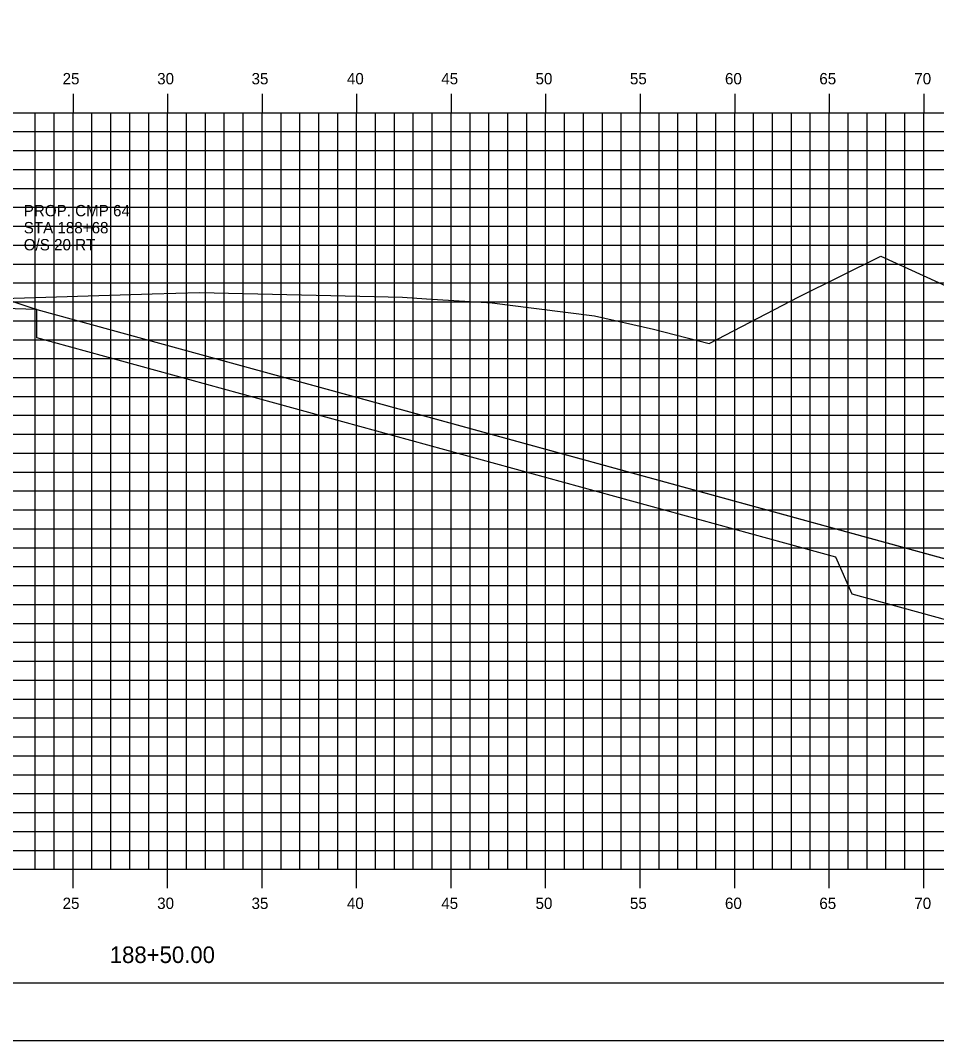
# Model space of a CAD drawing. Extents: x 850598 to 870284, y 366541 to 366651.
# Drawn here: x 861317.4 to 861365.9, y 366541.2 to 366595.1 of the extents above; entities that cross this region are included whole.
import ezdxf

# ---------------------------------------------------------------- set-up
doc = ezdxf.new("R2010")
doc.units = 0
for name, color, linetype in [('BORDER', 7, 'Continuous'), ('D_Drainage_RipRap', 7, 'Continuous'), ('D_Roadway_Centerline', 7, 'Continuous'), ('D_Roadway_SlopeLines', 7, 'Continuous'), ('D_Roadway_SubGrade', 7, 'Continuous'), ('H_V ANNOTATION', 7, 'Continuous'), ('MAJOR', 7, 'Continuous'), ('MINOR', 7, 'Continuous'), ('PLOT BOUNDARY', 7, 'Continuous'), ('S_Roadway_Centerline', 7, 'Continuous'), ('S_Utilities_Pole_Joint', 7, 'Continuous')]:
    doc.layers.add(name, color=color, linetype=linetype)

msp = doc.modelspace()

# ---------------------------------------------------------------- linework, layer by layer
at = {"layer": 'BORDER'}
msp.add_line((861250.211, 366544.225), (861410.211, 366544.225), dxfattribs=at)
at = {"layer": 'D_Drainage_RipRap'}
msp.add_lwpolyline([(861360.558, 366568.225), (861372.565, 366564.931), (861382.427, 366562.225), (861379.427, 366559.225), (861376.427, 366559.225), (861373.427, 366561.481), (861361.42, 366564.775), (861360.558, 366566.725), (861318.29, 366578.322), (861318.29, 366579.822)], close=True, dxfattribs=at)
at = {"layer": 'D_Roadway_Centerline'}
msp.add_lwpolyline([(861269.426, 366578.194), (861269.623, 366578.19), (861269.819, 366578.159), (861270.015, 366578.102), (861270.211, 366578.017), (861274.013, 366579.284), (861280.211, 366581.35), (861284.211, 366581.59), (861295.211, 366581.92), (861306.211, 366582.184), (861310.211, 366581.96), (861312.211, 366581.848), (861318.29, 366579.822), (861360.558, 366568.225), (861372.565, 366564.931), (861382.427, 366562.225), (861386.427, 366562.225)], dxfattribs=at)
at = {"layer": 'D_Roadway_SlopeLines'}
msp.add_lwpolyline([(861318.29, 366579.822), (861382.427, 366562.225), (861382.427, 366562.225)], dxfattribs=at)
at = {"layer": 'D_Roadway_SubGrade'}
msp.add_lwpolyline([(861306.211, 366581.684), (861307.211, 366581.628), (861307.211, 366581.878), (861312.211, 366581.598), (861312.211, 366581.848), (861318.29, 366579.822), (861306.211, 366580.184)], close=True, dxfattribs=at)
at = {"layer": 'MAJOR'}
for p, q in [((861320.211, 366591.227), (861320.211, 366590.225)), ((861320.211, 366591.227), (861320.211, 366590.225)), ((861325.211, 366591.227), (861325.211, 366590.225)), ((861325.211, 366591.227), (861325.211, 366590.225)), ((861330.211, 366591.227), (861330.211, 366590.225)), ((861330.211, 366591.227), (861330.211, 366590.225)), ((861335.211, 366591.227), (861335.211, 366590.225)), ((861335.211, 366591.227), (861335.211, 366590.225)), ((861340.211, 366591.227), (861340.211, 366590.225)), ((861340.211, 366591.227), (861340.211, 366590.225)), ((861345.211, 366591.227), (861345.211, 366590.225)), ((861345.211, 366591.227), (861345.211, 366590.225)), ((861350.211, 366591.227), (861350.211, 366590.225)), ((861350.211, 366591.227), (861350.211, 366590.225)), ((861355.211, 366591.227), (861355.211, 366590.225)), ((861355.211, 366591.227), (861355.211, 366590.225)), ((861360.211, 366591.227), (861360.211, 366590.225)), ((861360.211, 366591.227), (861360.211, 366590.225)), ((861365.211, 366591.227), (861365.211, 366590.225)), ((861365.211, 366591.227), (861365.211, 366590.225)), ((861255.211, 366590.225), (861395.211, 366590.225)), ((861255.211, 366590.225), (861395.211, 366590.225)), ((861255.211, 366590.225), (861395.211, 366590.225)), ((861255.211, 366590.225), (861395.211, 366590.225)), ((861320.211, 366550.225), (861320.211, 366590.225)), ((861320.211, 366550.225), (861320.211, 366590.225)), ((861325.211, 366550.225), (861325.211, 366590.225)), ((861325.211, 366550.225), (861325.211, 366590.225)), ((861330.211, 366550.225), (861330.211, 366590.225)), ((861330.211, 366550.225), (861330.211, 366590.225)), ((861335.211, 366550.225), (861335.211, 366590.225)), ((861335.211, 366550.225), (861335.211, 366590.225)), ((861340.211, 366550.225), (861340.211, 366590.225)), ((861340.211, 366550.225), (861340.211, 366590.225)), ((861345.211, 366550.225), (861345.211, 366590.225)), ((861345.211, 366550.225), (861345.211, 366590.225)), ((861350.211, 366550.225), (861350.211, 366590.225)), ((861350.211, 366550.225), (861350.211, 366590.225)), ((861355.211, 366550.225), (861355.211, 366590.225)), ((861355.211, 366550.225), (861355.211, 366590.225)), ((861360.211, 366550.225), (861360.211, 366590.225)), ((861360.211, 366550.225), (861360.211, 366590.225)), ((861365.211, 366550.225), (861365.211, 366590.225)), ((861365.211, 366550.225), (861365.211, 366590.225)), ((861255.211, 366585.225), (861395.211, 366585.225)), ((861255.211, 366585.225), (861395.211, 366585.225)), ((861255.211, 366580.225), (861395.211, 366580.225)), ((861255.211, 366580.225), (861395.211, 366580.225)), ((861255.211, 366575.225), (861395.211, 366575.225)), ((861255.211, 366575.225), (861395.211, 366575.225)), ((861255.211, 366570.225), (861395.211, 366570.225)), ((861255.211, 366570.225), (861395.211, 366570.225)), ((861255.211, 366565.225), (861395.211, 366565.225)), ((861255.211, 366565.225), (861395.211, 366565.225)), ((861255.211, 366560.225), (861395.211, 366560.225)), ((861255.211, 366560.225), (861395.211, 366560.225)), ((861255.211, 366555.225), (861395.211, 366555.225)), ((861255.211, 366555.225), (861395.211, 366555.225)), ((861255.211, 366550.225), (861395.211, 366550.225)), ((861255.211, 366550.225), (861395.211, 366550.225)), ((861255.211, 366550.225), (861395.211, 366550.225)), ((861255.211, 366550.225), (861395.211, 366550.225)), ((861320.211, 366549.223), (861320.211, 366550.225)), ((861320.211, 366549.223), (861320.211, 366550.225)), ((861325.211, 366549.223), (861325.211, 366550.225)), ((861325.211, 366549.223), (861325.211, 366550.225)), ((861330.211, 366549.223), (861330.211, 366550.225)), ((861330.211, 366549.223), (861330.211, 366550.225)), ((861335.211, 366549.223), (861335.211, 366550.225)), ((861335.211, 366549.223), (861335.211, 366550.225)), ((861340.211, 366549.223), (861340.211, 366550.225)), ((861340.211, 366549.223), (861340.211, 366550.225)), ((861345.211, 366549.223), (861345.211, 366550.225)), ((861345.211, 366549.223), (861345.211, 366550.225)), ((861350.211, 366549.223), (861350.211, 366550.225)), ((861350.211, 366549.223), (861350.211, 366550.225)), ((861355.211, 366549.223), (861355.211, 366550.225)), ((861355.211, 366549.223), (861355.211, 366550.225)), ((861360.211, 366549.223), (861360.211, 366550.225)), ((861360.211, 366549.223), (861360.211, 366550.225)), ((861365.211, 366549.223), (861365.211, 366550.225)), ((861365.211, 366549.223), (861365.211, 366550.225))]:
    msp.add_line(p, q, dxfattribs=at)
at = {"layer": 'MINOR'}
for p, q in [((861318.211, 366550.225), (861318.211, 366590.225)), ((861318.211, 366550.225), (861318.211, 366590.225)), ((861319.211, 366550.225), (861319.211, 366590.225)), ((861319.211, 366550.225), (861319.211, 366590.225)), ((861321.211, 366550.225), (861321.211, 366590.225)), ((861321.211, 366550.225), (861321.211, 366590.225)), ((861322.211, 366550.225), (861322.211, 366590.225)), ((861322.211, 366550.225), (861322.211, 366590.225)), ((861323.211, 366550.225), (861323.211, 366590.225)), ((861323.211, 366550.225), (861323.211, 366590.225)), ((861324.211, 366550.225), (861324.211, 366590.225)), ((861324.211, 366550.225), (861324.211, 366590.225)), ((861326.211, 366550.225), (861326.211, 366590.225)), ((861326.211, 366550.225), (861326.211, 366590.225)), ((861327.211, 366550.225), (861327.211, 366590.225)), ((861327.211, 366550.225), (861327.211, 366590.225)), ((861328.211, 366550.225), (861328.211, 366590.225)), ((861328.211, 366550.225), (861328.211, 366590.225)), ((861329.211, 366550.225), (861329.211, 366590.225)), ((861329.211, 366550.225), (861329.211, 366590.225)), ((861331.211, 366550.225), (861331.211, 366590.225)), ((861331.211, 366550.225), (861331.211, 366590.225)), ((861332.211, 366550.225), (861332.211, 366590.225)), ((861332.211, 366550.225), (861332.211, 366590.225)), ((861333.211, 366550.225), (861333.211, 366590.225)), ((861333.211, 366550.225), (861333.211, 366590.225)), ((861334.211, 366550.225), (861334.211, 366590.225)), ((861334.211, 366550.225), (861334.211, 366590.225)), ((861336.211, 366550.225), (861336.211, 366590.225)), ((861336.211, 366550.225), (861336.211, 366590.225)), ((861337.211, 366550.225), (861337.211, 366590.225)), ((861337.211, 366550.225), (861337.211, 366590.225)), ((861338.211, 366550.225), (861338.211, 366590.225)), ((861338.211, 366550.225), (861338.211, 366590.225)), ((861339.211, 366550.225), (861339.211, 366590.225)), ((861339.211, 366550.225), (861339.211, 366590.225)), ((861341.211, 366550.225), (861341.211, 366590.225)), ((861341.211, 366550.225), (861341.211, 366590.225)), ((861342.211, 366550.225), (861342.211, 366590.225)), ((861342.211, 366550.225), (861342.211, 366590.225)), ((861343.211, 366550.225), (861343.211, 366590.225)), ((861343.211, 366550.225), (861343.211, 366590.225)), ((861344.211, 366550.225), (861344.211, 366590.225)), ((861344.211, 366550.225), (861344.211, 366590.225)), ((861346.211, 366550.225), (861346.211, 366590.225)), ((861346.211, 366550.225), (861346.211, 366590.225)), ((861347.211, 366550.225), (861347.211, 366590.225)), ((861347.211, 366550.225), (861347.211, 366590.225)), ((861348.211, 366550.225), (861348.211, 366590.225)), ((861348.211, 366550.225), (861348.211, 366590.225)), ((861349.211, 366550.225), (861349.211, 366590.225)), ((861349.211, 366550.225), (861349.211, 366590.225)), ((861351.211, 366550.225), (861351.211, 366590.225)), ((861351.211, 366550.225), (861351.211, 366590.225)), ((861352.211, 366550.225), (861352.211, 366590.225)), ((861352.211, 366550.225), (861352.211, 366590.225)), ((861353.211, 366550.225), (861353.211, 366590.225)), ((861353.211, 366550.225), (861353.211, 366590.225)), ((861354.211, 366550.225), (861354.211, 366590.225)), ((861354.211, 366550.225), (861354.211, 366590.225)), ((861356.211, 366550.225), (861356.211, 366590.225)), ((861356.211, 366550.225), (861356.211, 366590.225)), ((861357.211, 366550.225), (861357.211, 366590.225)), ((861357.211, 366550.225), (861357.211, 366590.225)), ((861358.211, 366550.225), (861358.211, 366590.225)), ((861358.211, 366550.225), (861358.211, 366590.225)), ((861359.211, 366550.225), (861359.211, 366590.225)), ((861359.211, 366550.225), (861359.211, 366590.225)), ((861361.211, 366550.225), (861361.211, 366590.225)), ((861361.211, 366550.225), (861361.211, 366590.225)), ((861362.211, 366550.225), (861362.211, 366590.225)), ((861362.211, 366550.225), (861362.211, 366590.225)), ((861363.211, 366550.225), (861363.211, 366590.225)), ((861363.211, 366550.225), (861363.211, 366590.225)), ((861364.211, 366550.225), (861364.211, 366590.225)), ((861364.211, 366550.225), (861364.211, 366590.225)), ((861255.211, 366589.225), (861395.211, 366589.225)), ((861255.211, 366589.225), (861395.211, 366589.225)), ((861255.211, 366588.225), (861395.211, 366588.225)), ((861255.211, 366588.225), (861395.211, 366588.225)), ((861255.211, 366587.225), (861395.211, 366587.225)), ((861255.211, 366587.225), (861395.211, 366587.225)), ((861255.211, 366586.225), (861395.211, 366586.225)), ((861255.211, 366586.225), (861395.211, 366586.225)), ((861255.211, 366584.225), (861395.211, 366584.225)), ((861255.211, 366584.225), (861395.211, 366584.225)), ((861255.211, 366583.225), (861395.211, 366583.225)), ((861255.211, 366583.225), (861395.211, 366583.225)), ((861255.211, 366582.225), (861395.211, 366582.225)), ((861255.211, 366582.225), (861395.211, 366582.225)), ((861255.211, 366581.225), (861395.211, 366581.225)), ((861255.211, 366581.225), (861395.211, 366581.225)), ((861255.211, 366579.225), (861395.211, 366579.225)), ((861255.211, 366579.225), (861395.211, 366579.225)), ((861255.211, 366578.225), (861395.211, 366578.225)), ((861255.211, 366578.225), (861395.211, 366578.225)), ((861255.211, 366577.225), (861395.211, 366577.225)), ((861255.211, 366577.225), (861395.211, 366577.225)), ((861255.211, 366576.225), (861395.211, 366576.225)), ((861255.211, 366576.225), (861395.211, 366576.225)), ((861255.211, 366574.225), (861395.211, 366574.225)), ((861255.211, 366574.225), (861395.211, 366574.225)), ((861255.211, 366573.225), (861395.211, 366573.225)), ((861255.211, 366573.225), (861395.211, 366573.225)), ((861255.211, 366572.225), (861395.211, 366572.225)), ((861255.211, 366572.225), (861395.211, 366572.225)), ((861255.211, 366571.225), (861395.211, 366571.225)), ((861255.211, 366571.225), (861395.211, 366571.225)), ((861255.211, 366569.225), (861395.211, 366569.225)), ((861255.211, 366569.225), (861395.211, 366569.225)), ((861255.211, 366568.225), (861395.211, 366568.225)), ((861255.211, 366568.225), (861395.211, 366568.225)), ((861255.211, 366567.225), (861395.211, 366567.225)), ((861255.211, 366567.225), (861395.211, 366567.225)), ((861255.211, 366566.225), (861395.211, 366566.225)), ((861255.211, 366566.225), (861395.211, 366566.225)), ((861255.211, 366564.225), (861395.211, 366564.225)), ((861255.211, 366564.225), (861395.211, 366564.225)), ((861255.211, 366563.225), (861395.211, 366563.225)), ((861255.211, 366563.225), (861395.211, 366563.225)), ((861255.211, 366562.225), (861395.211, 366562.225)), ((861255.211, 366562.225), (861395.211, 366562.225)), ((861255.211, 366561.225), (861395.211, 366561.225)), ((861255.211, 366561.225), (861395.211, 366561.225)), ((861255.211, 366559.225), (861395.211, 366559.225)), ((861255.211, 366559.225), (861395.211, 366559.225)), ((861255.211, 366558.225), (861395.211, 366558.225)), ((861255.211, 366558.225), (861395.211, 366558.225)), ((861255.211, 366557.225), (861395.211, 366557.225)), ((861255.211, 366557.225), (861395.211, 366557.225)), ((861255.211, 366556.225), (861395.211, 366556.225)), ((861255.211, 366556.225), (861395.211, 366556.225)), ((861255.211, 366554.225), (861395.211, 366554.225)), ((861255.211, 366554.225), (861395.211, 366554.225)), ((861255.211, 366553.225), (861395.211, 366553.225)), ((861255.211, 366553.225), (861395.211, 366553.225)), ((861255.211, 366552.225), (861395.211, 366552.225)), ((861255.211, 366552.225), (861395.211, 366552.225)), ((861255.211, 366551.225), (861395.211, 366551.225)), ((861255.211, 366551.225), (861395.211, 366551.225))]:
    msp.add_line(p, q, dxfattribs=at)
at = {"layer": 'PLOT BOUNDARY'}
msp.add_lwpolyline([(861242.118, 366541.166), (861412.118, 366541.166), (861412.118, 366651.166), (861242.118, 366651.166)], close=True, dxfattribs=at)
at = {"layer": 'S_Roadway_Centerline'}
msp.add_lwpolyline([(861315.929, 366580.392), (861324.392, 366580.648), (861326.894, 366580.716), (861335.382, 366580.525), (861337.646, 366580.47), (861338.905, 366580.388), (861342.386, 366580.168), (861343.194, 366580.062), (861347.791, 366579.487), (861350.912, 366578.772), (861353.857, 366578.017), (861358.61, 366580.487), (861362.945, 366582.635), (861367.424, 366580.587), (861370.917, 366578.787), (861379.46, 366569.873), (861382.749, 366566.254), (861383.241, 366565.212), (861383.6, 366563.285), (861392.579, 366559.92), (861395.211, 366557.957)], dxfattribs=at)

# ---------------------------------------------------------------- texts
at = {"layer": 'H_V ANNOTATION'}
for s, height, p in [('25', 0.6, (861319.657, 366591.725)), ('30', 0.6, (861324.66, 366591.725)), ('35', 0.6, (861329.652, 366591.725)), ('40', 0.6, (861334.697, 366591.725)), ('45', 0.6, (861339.689, 366591.725)), ('50', 0.6, (861344.676, 366591.725)), ('55', 0.6, (861349.668, 366591.725)), ('60', 0.6, (861354.697, 366591.725)), ('65', 0.6, (861359.689, 366591.725)), ('70', 0.6, (861364.713, 366591.725)), ('25', 0.6, (861319.657, 366548.125)), ('30', 0.6, (861324.66, 366548.125)), ('35', 0.6, (861329.652, 366548.125)), ('40', 0.6, (861334.697, 366548.125)), ('45', 0.6, (861339.689, 366548.125)), ('50', 0.6, (861344.676, 366548.125)), ('55', 0.6, (861349.668, 366548.125)), ('60', 0.6, (861354.697, 366548.125)), ('65', 0.6, (861359.689, 366548.125)), ('70', 0.6, (861364.713, 366548.125)), ('188+50.00', 0.875, (861322.152, 366545.268))]:
    msp.add_text(s, height=height, dxfattribs=at).set_placement(p)
at = {"layer": 'S_Roadway_Centerline'}
for s, p in [('C', (861326.889, 366580.716)), ('L', (861326.894, 366580.708))]:
    msp.add_text(s, height=0.0146, dxfattribs=at).set_placement(p)
at = {"layer": 'S_Utilities_Pole_Joint'}
for s, p in [('PROP. CMP 64', (861317.601, 366584.747)), ('STA 188+68', (861317.601, 366583.847)), ('O/S 20 RT', (861317.601, 366582.947))]:
    msp.add_text(s, height=0.6, dxfattribs=at).set_placement(p)

doc.saveas('drawing.dxf')
